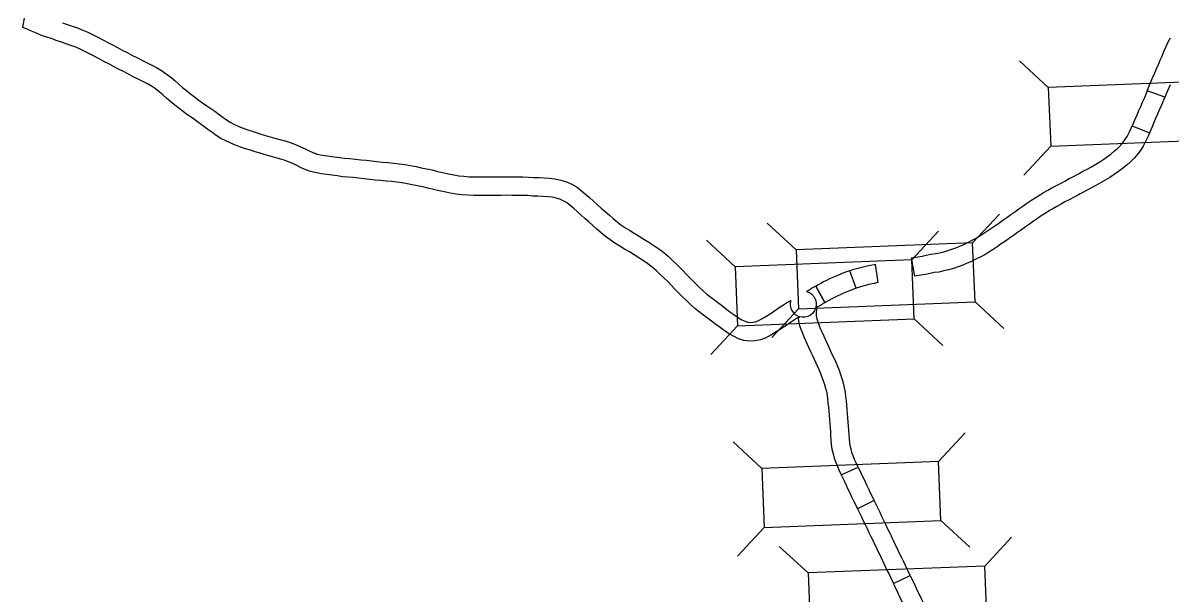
# Model space of a CAD drawing. Extents: x 77230 to 630905, y 790554 to 1662844.
# Drawn here: x 346791 to 362212, y 1385484 to 1393143 of the extents above; entities that cross this region are included whole.
import ezdxf

# ---------------------------------------------------------------- set-up
doc = ezdxf.new("R2010")
doc.units = 0
doc.layers.add('Level 10', color=7, linetype='Continuous')
doc.layers.add('Level 19', color=7, linetype='Continuous')

msp = doc.modelspace()

# ---------------------------------------------------------------- linework, layer by layer
at = {"layer": 'Level 10'}
for p, q in [((361982, 1392413), (361982, 1392413)), ((350748, 1391380), (350730, 1391386)), ((350677, 1391141), (350659, 1391147)), ((357572, 1389388), (357448, 1389605)), ((357989, 1389579), (357990, 1389579)), ((356835, 1389237), (356834, 1389236)), ((356970, 1389026), (356969, 1389026)), ((358010, 1386614), (358008, 1386618))]:
    msp.add_line(p, q, dxfattribs=at)
for points in [[(346791, 1393081), (346813, 1393206)], [(350659, 1391147), (350595, 1391171), (350533, 1391198), (350474, 1391226), (350418, 1391253), (350362, 1391277), (350303, 1391299), (350242, 1391319), (350178, 1391337), (350113, 1391355), (350046, 1391373), (349979, 1391392), (349913, 1391413), (349848, 1391433), (349783, 1391454), (349717, 1391476), (349650, 1391501), (349584, 1391528), (349517, 1391558), (349452, 1391593), (349389, 1391633), (349332, 1391674), (349278, 1391713), (349224, 1391754), (349173, 1391789), (349118, 1391829), (349065, 1391867), (349009, 1391904), (348949, 1391950), (348891, 1391994), (348833, 1392040), (348778, 1392085), (348725, 1392129), (348672, 1392176), (348622, 1392220), (348573, 1392257), (348520, 1392292), (348464, 1392325), (348404, 1392356), (348340, 1392387), (348274, 1392421), (348209, 1392454), (348142, 1392489), (348075, 1392524), (348010, 1392558), (347945, 1392593), (347880, 1392627), (347814, 1392661), (347749, 1392696), (347685, 1392730), (347623, 1392761), (347561, 1392791), (347500, 1392817), (347437, 1392842), (347374, 1392864), (347309, 1392886), (347239, 1392908), (347174, 1392933), (347110, 1392951), (347039, 1392977), (346972, 1393004), (346908, 1393032), (346848, 1393059), (346791, 1393081)], [(347322, 1393144), (347385, 1393124), (347455, 1393101), (347525, 1393076), (347595, 1393048), (347665, 1393018), (347733, 1392986), (347800, 1392951), (347866, 1392917), (347931, 1392882), (347996, 1392848), (348062, 1392814), (348127, 1392779), (348192, 1392745), (348257, 1392710), (348323, 1392677), (348388, 1392643), (348452, 1392611), (348517, 1392579), (348585, 1392544), (348652, 1392504), (348717, 1392461), (348780, 1392414), (348837, 1392364), (348888, 1392319), (348937, 1392277), (348991, 1392234), (349044, 1392191), (349099, 1392150), (349155, 1392107), (349207, 1392072), (349264, 1392032), (349318, 1391993), (349371, 1391956), (349427, 1391913), (349478, 1391876), (349528, 1391840), (349577, 1391810), (349628, 1391782), (349683, 1391757), (349740, 1391734), (349799, 1391712), (349861, 1391692), (349925, 1391671), (349988, 1391651), (350051, 1391632), (350114, 1391614), (350178, 1391596), (350245, 1391578), (350314, 1391558), (350385, 1391535), (350455, 1391509), (350522, 1391480), (350583, 1391451), (350637, 1391425), (350689, 1391403), (350748, 1391380)], [(361982, 1392413), (362007, 1392471), (362031, 1392528), (362056, 1392585), (362080, 1392642), (362105, 1392699), (362129, 1392758), (362155, 1392817), (362183, 1392879), (362217, 1392942)], [(362141, 1392148), (361904, 1392230), (361908, 1392241), (361933, 1392298), (361946, 1392330), (361982, 1392413)], [(362212, 1392314), (362176, 1392231), (362163, 1392201), (362141, 1392148)], [(361905, 1392230), (361862, 1392129), (361837, 1392073), (361813, 1392016), (361789, 1391961), (361764, 1391905), (361739, 1391846), (361704, 1391762)], [(362141, 1392148), (362091, 1392030), (362067, 1391973), (362042, 1391917), (362018, 1391861), (361993, 1391805), (361969, 1391749), (361935, 1391666)], [(358781, 1389741), (358738, 1389987), (358762, 1389991), (358822, 1390001), (358881, 1390011), (358935, 1390022), (358998, 1390037), (359063, 1390045), (359116, 1390056), (359172, 1390069), (359226, 1390084), (359279, 1390102), (359332, 1390123), (359386, 1390145), (359439, 1390168), (359492, 1390193), (359544, 1390219), (359595, 1390247), (359645, 1390277), (359696, 1390310), (359749, 1390345), (359803, 1390381), (359856, 1390417), (359909, 1390455), (359962, 1390493), (360016, 1390531), (360069, 1390568), (360123, 1390606), (360177, 1390645), (360232, 1390683), (360287, 1390721), (360342, 1390758), (360398, 1390795), (360470, 1390840), (360512, 1390864), (360567, 1390896), (360624, 1390927), (360684, 1390961), (360746, 1390990), (360799, 1391018), (360856, 1391052), (360887, 1391069), (360979, 1391118), (361039, 1391150), (361098, 1391181), (361155, 1391212), (361212, 1391245), (361267, 1391278), (361320, 1391312), (361371, 1391348), (361421, 1391385), (361467, 1391423), (361510, 1391461), (361548, 1391500), (361583, 1391542), (361614, 1391585), (361633, 1391616), (361668, 1391679), (361691, 1391731), (361704, 1391762)], [(361704, 1391762), (361935, 1391666), (361921, 1391632), (361892, 1391568), (361850, 1391490), (361822, 1391445), (361780, 1391387), (361733, 1391332), (361683, 1391281), (361629, 1391232), (361574, 1391188), (361518, 1391146), (361460, 1391105), (361400, 1391066), (361339, 1391029), (361277, 1390994), (361216, 1390961), (361155, 1390928), (361096, 1390897), (361005, 1390849), (360980, 1390835), (360922, 1390801), (360857, 1390766), (360798, 1390739), (360746, 1390709), (360690, 1390678), (360636, 1390647), (360598, 1390626), (360533, 1390585), (360481, 1390550), (360428, 1390515), (360374, 1390478), (360321, 1390441), (360268, 1390403), (360214, 1390364), (360160, 1390326), (360107, 1390288), (360053, 1390250), (359998, 1390212), (359943, 1390174), (359888, 1390137), (359833, 1390101), (359777, 1390065), (359720, 1390030), (359661, 1389998), (359602, 1389968), (359543, 1389940), (359483, 1389914), (359424, 1389890), (359363, 1389867), (359299, 1389845), (359234, 1389827), (359171, 1389812), (359103, 1389797), (359042, 1389791), (358989, 1389777), (358925, 1389765), (358863, 1389755), (358804, 1389745), (358781, 1389741)], [(350730, 1391386), (350788, 1391373), (350848, 1391362), (350910, 1391353), (350976, 1391345), (351047, 1391337), (351116, 1391327), (351183, 1391322), (351259, 1391315), (351332, 1391305), (351403, 1391298), (351477, 1391290), (351550, 1391282), (351623, 1391274), (351697, 1391267), (351772, 1391259), (351847, 1391251), (351924, 1391242), (352000, 1391229), (352075, 1391214), (352146, 1391199), (352217, 1391185), (352293, 1391168), (352366, 1391149), (352437, 1391134), (352511, 1391118), (352583, 1391103), (352652, 1391091), (352718, 1391083), (352786, 1391078), (352859, 1391074), (352923, 1391075), (352998, 1391075), (353071, 1391074), (353142, 1391075), (353214, 1391076), (353291, 1391078), (353368, 1391075), (353437, 1391075), (353509, 1391076), (353587, 1391073), (353658, 1391068), (353726, 1391065), (353798, 1391062), (353867, 1391056), (353941, 1391051), (354021, 1391033), (354097, 1391010), (354171, 1390977), (354240, 1390935), (354300, 1390888), (354354, 1390842), (354406, 1390797), (354459, 1390751), (354512, 1390703), (354566, 1390656), (354620, 1390608), (354674, 1390561), (354726, 1390515), (354777, 1390471), (354829, 1390432), (354884, 1390395), (354945, 1390357), (355008, 1390318), (355073, 1390279), (355138, 1390239), (355204, 1390198), (355271, 1390155), (355338, 1390110), (355405, 1390060), (355469, 1390005), (355527, 1389949), (355580, 1389900), (355632, 1389850), (355743, 1389734), (355788, 1389689), (355838, 1389638), (355888, 1389590), (355937, 1389543), (355986, 1389500), (356037, 1389458), (356090, 1389417), (356144, 1389377), (356199, 1389336), (356255, 1389293), (356309, 1389254), (356362, 1389216), (356412, 1389181), (356457, 1389155), (356499, 1389136), (356537, 1389124), (356571, 1389120), (356603, 1389122), (356637, 1389128), (356670, 1389140), (356707, 1389158), (356747, 1389181), (356789, 1389208), (356835, 1389237)], [(356969, 1389026), (356923, 1388997), (356876, 1388967), (356824, 1388937), (356768, 1388910), (356704, 1388887), (356634, 1388873), (356560, 1388869), (356484, 1388879), (356411, 1388901), (356342, 1388933), (356277, 1388971), (356218, 1389012), (356162, 1389051), (356106, 1389093), (356049, 1389136), (355994, 1389177), (355938, 1389219), (355882, 1389262), (355825, 1389308), (355768, 1389358), (355714, 1389410), (355661, 1389461), (355610, 1389513), (355556, 1389567), (355463, 1389665), (355407, 1389719), (355355, 1389768), (355302, 1389819), (355249, 1389864), (355193, 1389906), (355133, 1389946), (355071, 1389986), (355007, 1390026), (354943, 1390066), (354878, 1390105), (354813, 1390145), (354748, 1390185), (354683, 1390229), (354621, 1390276), (354563, 1390325), (354508, 1390373), (354454, 1390421), (354400, 1390469), (354346, 1390516), (354294, 1390563), (354242, 1390609), (354191, 1390653), (354143, 1390694), (354098, 1390729), (354055, 1390755), (354009, 1390775), (353957, 1390791), (353905, 1390803), (353848, 1390807), (353782, 1390812), (353715, 1390815), (353644, 1390818), (353572, 1390824), (353507, 1390826), (353439, 1390825), (353362, 1390825), (353289, 1390828), (353219, 1390826), (353146, 1390825), (353071, 1390824), (352996, 1390825), (352925, 1390825), (352854, 1390824), (352771, 1390828), (352694, 1390834), (352614, 1390844), (352536, 1390857), (352459, 1390873), (352385, 1390889), (352309, 1390906), (352234, 1390925), (352165, 1390940), (352096, 1390954), (352024, 1390970), (351956, 1390983), (351887, 1390994), (351818, 1391003), (351746, 1391011), (351673, 1391018), (351598, 1391025), (351524, 1391033), (351450, 1391041), (351377, 1391049), (351303, 1391057), (351230, 1391066), (351162, 1391073), (351090, 1391078), (351015, 1391089), (350947, 1391096), (350876, 1391105), (350806, 1391115), (350738, 1391128), (350677, 1391141)], [(357990, 1389579), (357906, 1389814), (357910, 1389816), (357962, 1389833), (358015, 1389848), (358068, 1389863), (358123, 1389876), (358180, 1389889), (358239, 1389900), (358247, 1389902)], [(358247, 1389902), (358283, 1389654), (358232, 1389644), (358181, 1389633), (358131, 1389621), (358083, 1389607), (358035, 1389593), (357990, 1389579), (357989, 1389579)], [(357906, 1389814), (357891, 1389809), (357860, 1389798), (357811, 1389780), (357765, 1389761), (357721, 1389743), (357677, 1389724), (357635, 1389704), (357594, 1389684), (357555, 1389664), (357517, 1389644), (357481, 1389624), (357459, 1389611), (357448, 1389605)], [(357448, 1389605), (357572, 1389388), (357448, 1389605), (357416, 1389587), (357386, 1389570), (357359, 1389554), (357326, 1389535)], [(357326, 1389535), (357331, 1389533), (357337, 1389531), (357343, 1389529), (357350, 1389526), (357357, 1389523), (357363, 1389520), (357367, 1389518), (357369, 1389516), (357372, 1389515), (357374, 1389513), (357377, 1389511), (357380, 1389509), (357383, 1389507), (357389, 1389503), (357392, 1389501), (357396, 1389497), (357401, 1389493), (357404, 1389490), (357408, 1389485), (357414, 1389479), (357418, 1389473), (357423, 1389467), (357428, 1389460), (357432, 1389452), (357436, 1389445), (357440, 1389437), (357443, 1389430), (357446, 1389422), (357448, 1389415), (357450, 1389408), (357451, 1389401), (357453, 1389394), (357454, 1389387), (357455, 1389378), (357455, 1389369), (357455, 1389360), (357454, 1389351), (357454, 1389346), (357453, 1389340), (357452, 1389335), (357451, 1389330), (357450, 1389324), (357448, 1389316), (357512, 1389353), (357541, 1389370), (357572, 1389388), (357572, 1389388)], [(357572, 1389388), (357584, 1389395), (357604, 1389406), (357637, 1389424), (357671, 1389443), (357706, 1389461), (357743, 1389479), (357780, 1389496), (357819, 1389513), (357860, 1389530), (357902, 1389547), (357945, 1389563), (357962, 1389569), (357988, 1389578)], [(356834, 1389236), (356880, 1389266), (356925, 1389296), (356972, 1389327), (357015, 1389355), (357057, 1389383), (357112, 1389416), (357106, 1389384), (357105, 1389349), (357113, 1389312), (357126, 1389281), (357150, 1389249), (357172, 1389227), (357202, 1389208), (357234, 1389197)], [(358017, 1387177), (357991, 1387234), (357970, 1387280), (357952, 1387326), (357936, 1387372), (357923, 1387417), (357913, 1387461), (357906, 1387507), (357902, 1387557), (357898, 1387612), (357895, 1387667), (357891, 1387724), (357886, 1387781), (357882, 1387837), (357877, 1387894), (357872, 1387951), (357867, 1388008), (357861, 1388064), (357855, 1388121), (357847, 1388181), (357836, 1388242), (357822, 1388302), (357804, 1388361), (357786, 1388417), (357766, 1388472), (357745, 1388526), (357722, 1388579), (357699, 1388631), (357676, 1388680), (357653, 1388731), (357630, 1388781), (357607, 1388830), (357585, 1388880), (357562, 1388930), (357540, 1388978), (357519, 1389025), (357501, 1389069), (357485, 1389110), (357473, 1389149), (357464, 1389183), (357460, 1389211), (357459, 1389234), (357461, 1389257), (357464, 1389286), (357466, 1389327), (357448, 1389316), (357437, 1389285), (357424, 1389266), (357408, 1389245), (357376, 1389219), (357341, 1389201), (357300, 1389191), (357264, 1389191), (357234, 1389197), (357211, 1389183)], [(357234, 1389197), (357191, 1389171), (357151, 1389145), (357108, 1389117), (357064, 1389088), (357016, 1389057), (356970, 1389026)], [(357211, 1389183), (357219, 1389133), (357232, 1389080), (357249, 1389028), (357269, 1388976), (357290, 1388926), (357312, 1388875), (357335, 1388826), (357357, 1388777), (357380, 1388727), (357403, 1388676), (357426, 1388627), (357448, 1388577), (357471, 1388527), (357493, 1388479), (357513, 1388432), (357532, 1388384), (357549, 1388335), (357565, 1388286), (357580, 1388237), (357592, 1388190), (357600, 1388142), (357607, 1388092), (357613, 1388038), (357618, 1387983), (357623, 1387928), (357628, 1387873), (357632, 1387817), (357637, 1387761), (357641, 1387706), (357645, 1387650), (357649, 1387595), (357653, 1387539), (357658, 1387479), (357667, 1387416), (357681, 1387353), (357698, 1387294), (357718, 1387238), (357740, 1387184), (357762, 1387132), (357786, 1387081), (357791, 1387070), (358017, 1387177)], [(357791, 1387070), (357833, 1386981), (357857, 1386931), (357881, 1386881), (357906, 1386830), (357931, 1386777), (357956, 1386723), (358008, 1386618)], [(358017, 1387177), (358082, 1387039), (358107, 1386989), (358131, 1386937), (358156, 1386884), (358182, 1386832), (358232, 1386728)], [(358008, 1386618), (358010, 1386614), (358036, 1386561), (358063, 1386507), (358088, 1386455), (358114, 1386403), (358139, 1386350), (358164, 1386297), (358189, 1386244), (358215, 1386192), (358240, 1386140), (358264, 1386089), (358273, 1386070)], [(358499, 1386178), (358490, 1386196), (358465, 1386248), (358440, 1386301), (358414, 1386353), (358389, 1386405), (358364, 1386457), (358339, 1386510), (358313, 1386564), (358287, 1386618), (358260, 1386672), (358232, 1386728), (358010, 1386614)], [(358719, 1385719), (358687, 1385785), (358678, 1385804), (358655, 1385853), (358632, 1385901), (358609, 1385949), (358585, 1385998), (358562, 1386047), (358538, 1386096), (358514, 1386145), (358499, 1386178)], [(358273, 1386070), (358288, 1386038), (358313, 1385988), (358336, 1385938), (358360, 1385889), (358383, 1385841), (358406, 1385793), (358429, 1385744), (358453, 1385696), (358493, 1385612), (358719, 1385719)], [(358719, 1385719), (358750, 1385652), (358774, 1385601), (358798, 1385551), (358822, 1385501), (358846, 1385451), (358870, 1385401), (358892, 1385355)], [(358493, 1385612), (358500, 1385596), (358524, 1385546), (358548, 1385494), (358572, 1385443), (358597, 1385392), (358621, 1385342), (358645, 1385293), (358668, 1385245)]]:
    msp.add_lwpolyline(points, dxfattribs=at)
at = {"layer": 'Level 19'}
for p, q in [((360575, 1392277), (360188, 1392635)), ((360607, 1391486), (360248, 1391098)), ((359558, 1390189), (359917, 1390576)), ((357184, 1390095), (356796, 1390453)), ((358740, 1389960), (359098, 1390348)), ((356366, 1389866), (355978, 1390224)), ((359590, 1389397), (359977, 1389039)), ((357216, 1389303), (356857, 1388916)), ((356397, 1389074), (356039, 1388687)), ((358771, 1389168), (359159, 1388810)), ((359100, 1387250), (359458, 1387638)), ((356725, 1387157), (356338, 1387515)), ((359131, 1386459), (359519, 1386101)), ((356757, 1386365), (356398, 1385977)), ((359720, 1385846), (360078, 1386234)), ((357346, 1385753), (356958, 1386111))]:
    msp.add_line(p, q, dxfattribs=at)
for points in [[(360607, 1391486), (362981, 1391580), (362949, 1392371), (360575, 1392277)], [(357216, 1389303), (359590, 1389397), (359558, 1390189), (357184, 1390095)], [(356397, 1389074), (358771, 1389168), (358740, 1389960), (356366, 1389866)], [(356757, 1386365), (359131, 1386459), (359100, 1387250), (356725, 1387157)], [(357377, 1384961), (359751, 1385055), (359720, 1385846), (357346, 1385753)]]:
    msp.add_lwpolyline(points, close=True, dxfattribs=at)

doc.saveas('drawing.dxf')
